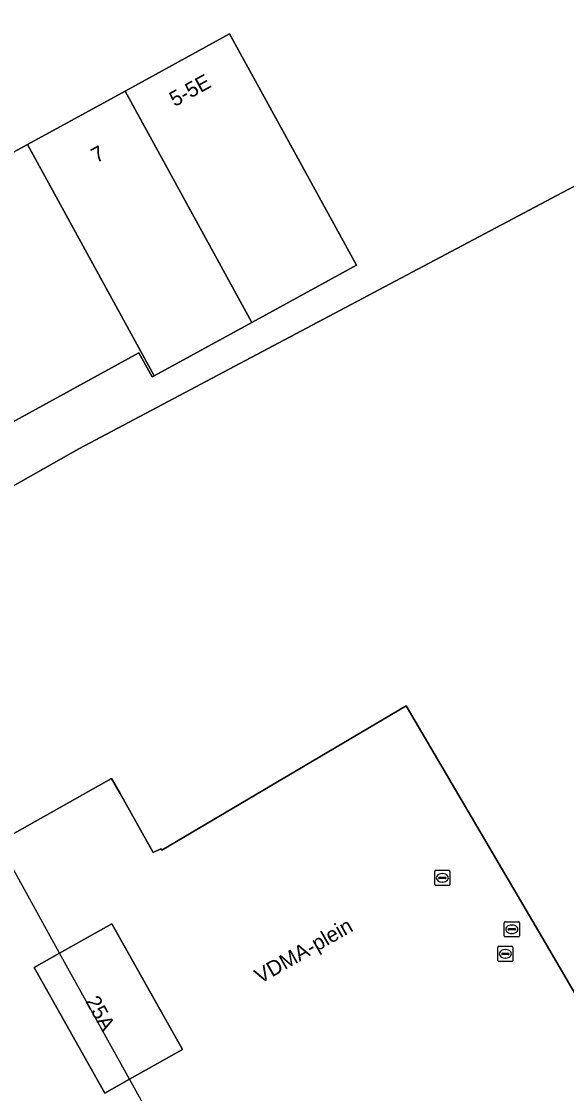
# Model space of a CAD drawing. Extents: x 161087 to 161926, y 382572 to 383873.
# Drawn here: x 161548.5 to 161584.3, y 383379.8 to 383450.4 of the extents above; entities that cross this region are included whole.
import ezdxf

# ---------------------------------------------------------------- set-up
doc = ezdxf.new("R2010")
doc.units = 0
for name, color, linetype in [('IMGEO_Erf', 7, 'Continuous'), ('IMGEO_Openbare_ruimte_label', 7, 'Continuous'), ('IMGEO_Pand', 7, 'Continuous'), ('IMGEO_Pand_nummerreeks', 7, 'Continuous'), ('IMGEO_Pand_overbouw', 7, 'Continuous'), ('IMGEO_Parkeervlak_open', 7, 'Continuous'), ('IMGEO_Rioolput', 7, 'Continuous')]:
    doc.layers.add(name, color=color, linetype=linetype)

msp = doc.modelspace()

# ---------------------------------------------------------------- linework, layer by layer
at = {"layer": 'IMGEO_Erf'}
for points in [[(161544.887, 383418.12), (161552.243, 383422.247), (161605.285, 383450.395)], [(161543.096, 383439.141), (161548.849, 383442.292), (161555.275, 383445.811), (161562.152, 383449.578), (161564.554, 383445.193), (161570.493, 383434.349), (161563.618, 383430.583), (161557.192, 383427.064), (161557.059, 383426.991), (161556.19, 383428.578), (161546.676, 383423.367)]]:
    msp.add_lwpolyline(points, dxfattribs=at)
at = {"layer": 'IMGEO_Pand'}
msp.add_lwpolyline([(161605.285, 383450.395), (161552.243, 383422.247), (161544.887, 383418.12), (161543.831, 383419.999), (161531.574, 383413.12), (161527.836, 383411.022), (161527.142, 383410.658), (161528.496, 383408.304), (161528.945, 383407.523), (161529.476, 383407.831), (161529.613, 383407.591), (161538.234, 383412.413), (161546.918, 383396.368), (161554.39, 383400.562), (161554.954, 383399.557), (161557.131, 383395.676), (161557.631, 383395.928), (161557.692, 383395.824), (161573.775, 383405.339), (161582.694, 383390.118), (161592.405, 383373.497)], dxfattribs=at)
for points in [[(161564.554, 383445.193), (161562.152, 383449.578), (161555.275, 383445.811), (161563.618, 383430.583), (161570.493, 383434.349)], [(161563.618, 383430.583), (161555.275, 383445.811), (161548.849, 383442.292), (161557.192, 383427.064)], [(161557.192, 383427.064), (161548.849, 383442.292), (161543.096, 383439.141), (161544.426, 383436.713), (161540.533, 383434.58), (161546.676, 383423.367), (161556.19, 383428.578), (161557.059, 383426.991)], [(161554.403, 383390.983), (161550.972, 383389.058), (161549.293, 383388.116), (161553.937, 383379.84), (161555.57, 383380.757), (161559.046, 383382.707)]]:
    msp.add_lwpolyline(points, close=True, dxfattribs=at)
at = {"layer": 'IMGEO_Pand_overbouw'}
msp.add_lwpolyline([(161546.918, 383396.368), (161538.562, 383391.701), (161542.312, 383385.044), (161542.994, 383383.833), (161543.362, 383383.193), (161546.731, 383377.282), (161547.099, 383376.643), (161551.496, 383368.791), (161553.066, 383369.69), (161559.162, 383373.185), (161559.406, 383372.75), (161559.862, 383373.007), (161555.57, 383380.757), (161550.972, 383389.058)], close=True, dxfattribs=at)
at = {"layer": 'IMGEO_Parkeervlak_open'}
msp.add_lwpolyline([(161592.405, 383373.497), (161582.694, 383390.118), (161573.775, 383405.339), (161557.692, 383395.824), (161557.631, 383395.928), (161557.131, 383395.676), (161554.954, 383399.557), (161554.39, 383400.562), (161546.918, 383396.368), (161538.562, 383391.701), (161538.438, 383391.632), (161538.33, 383391.574), (161551.231, 383368.646)], dxfattribs=at)
msp.add_lwpolyline([(161554.403, 383390.983), (161559.046, 383382.707), (161555.57, 383380.757), (161553.937, 383379.84), (161549.293, 383388.116), (161550.972, 383389.058)], close=True, dxfattribs=at)
at = {"layer": 'IMGEO_Rioolput'}
for p, q in [((161575.649, 383393.585), (161575.649, 383394.437)), ((161575.724, 383394.511), (161576.576, 383394.511)), ((161575.908, 383394.005), (161575.908, 383394.017)), ((161576.346, 383393.968), (161575.948, 383393.968)), ((161575.951, 383394.054), (161576.349, 383394.054)), ((161576.137, 383394.291), (161576.162, 383394.291)), ((161576.392, 383394.017), (161576.392, 383394.005)), ((161576.65, 383394.437), (161576.65, 383393.585)), ((161576.576, 383393.511), (161575.724, 383393.511)), ((161576.16, 383393.731), (161576.135, 383393.731)), ((161580.296, 383391.127), (161581.148, 383391.127)), ((161580.221, 383390.201), (161580.221, 383391.053)), ((161580.48, 383390.621), (161580.48, 383390.633)), ((161580.918, 383390.584), (161580.52, 383390.584)), ((161580.523, 383390.67), (161580.921, 383390.67)), ((161580.709, 383390.907), (161580.734, 383390.907)), ((161580.964, 383390.633), (161580.964, 383390.621)), ((161581.222, 383391.053), (161581.222, 383390.201)), ((161581.148, 383390.127), (161580.296, 383390.127)), ((161580.732, 383390.347), (161580.707, 383390.347)), ((161579.796, 383388.581), (161579.796, 383389.433)), ((161579.871, 383389.507), (161580.723, 383389.507)), ((161580.055, 383389.001), (161580.055, 383389.013)), ((161580.098, 383389.05), (161580.496, 383389.05)), ((161580.284, 383389.287), (161580.309, 383389.287)), ((161580.539, 383389.013), (161580.539, 383389.001)), ((161580.797, 383389.433), (161580.797, 383388.581)), ((161580.723, 383388.507), (161579.871, 383388.507)), ((161580.493, 383388.964), (161580.095, 383388.964)), ((161580.307, 383388.727), (161580.282, 383388.727))]:
    msp.add_line(p, q, dxfattribs=at)
for points in [[(161575.649, 383393.585), (161575.649, 383394.437)], [(161575.724, 383394.511), (161576.576, 383394.511)], [(161576.65, 383394.437), (161576.65, 383393.585)], [(161576.576, 383393.511), (161575.724, 383393.511)], [(161580.296, 383391.127), (161581.148, 383391.127)], [(161580.221, 383390.201), (161580.221, 383391.053)], [(161581.222, 383391.053), (161581.222, 383390.201)], [(161581.148, 383390.127), (161580.296, 383390.127)], [(161579.796, 383388.581), (161579.796, 383389.433)], [(161579.871, 383389.507), (161580.723, 383389.507)], [(161580.797, 383389.433), (161580.797, 383388.581)], [(161580.723, 383388.507), (161579.871, 383388.507)]]:
    msp.add_lwpolyline(points, dxfattribs=at)
for centre, radius, start, end in [((161575.726, 383394.435), 0.0765, 91.55205, 178.44795), ((161575.726, 383394.435), 0.0765, 91.55205, 178.44795), ((161575.948, 383394.014), 0.0403, 85.87752, 175.75265), ((161575.945, 383394.004), 0.0366, 178.93798, 274.71019), ((161576.349, 383394.011), 0.043, 264.86636, 352.45326), ((161576.353, 383394.016), 0.0386, 1.73085, 96.63898), ((161576.574, 383394.435), 0.0765, 1.55205, 88.44795), ((161576.574, 383394.435), 0.0765, 1.55205, 88.44795), ((161575.726, 383393.587), 0.0765, 181.55205, 268.44795), ((161575.726, 383393.587), 0.0765, 181.55205, 268.44795), ((161576.574, 383393.587), 0.0765, 271.55205, 358.44795), ((161576.574, 383393.587), 0.0765, 271.55205, 358.44795), ((161580.298, 383391.051), 0.0765, 91.55205, 178.44795), ((161580.298, 383391.051), 0.0765, 91.55205, 178.44795), ((161581.146, 383391.051), 0.0765, 1.55205, 88.44795), ((161581.146, 383391.051), 0.0765, 1.55205, 88.44795), ((161580.52, 383390.63), 0.0403, 85.87752, 175.75265), ((161580.517, 383390.62), 0.0366, 178.93798, 274.71019), ((161580.921, 383390.627), 0.043, 264.86636, 352.45326), ((161580.925, 383390.632), 0.0386, 1.73085, 96.63898), ((161580.298, 383390.203), 0.0765, 181.55205, 268.44795), ((161580.298, 383390.203), 0.0765, 181.55205, 268.44795), ((161581.146, 383390.203), 0.0765, 271.55205, 358.44795), ((161581.146, 383390.203), 0.0765, 271.55205, 358.44795), ((161579.873, 383389.431), 0.0765, 91.55205, 178.44795), ((161579.873, 383389.431), 0.0765, 91.55205, 178.44795), ((161580.095, 383389.01), 0.0403, 85.87752, 175.75265), ((161580.092, 383389), 0.0366, 178.93798, 274.71019), ((161580.496, 383389.007), 0.043, 264.86636, 352.45326), ((161580.5, 383389.012), 0.0386, 1.73085, 96.63898), ((161580.721, 383389.431), 0.0765, 1.55205, 88.44795), ((161580.721, 383389.431), 0.0765, 1.55205, 88.44795), ((161579.873, 383388.583), 0.0765, 181.55205, 268.44795), ((161579.873, 383388.583), 0.0765, 181.55205, 268.44795), ((161580.721, 383388.583), 0.0765, 271.55205, 358.44795), ((161580.721, 383388.583), 0.0765, 271.55205, 358.44795)]:
    msp.add_arc(centre, radius, start, end, dxfattribs=at)
for centre, major_axis, ratio, start_param, end_param in [((161576.136, 383394.011), (-0.387, 0.002), 0.722429, 4.712389, 7.853982), ((161576.161, 383394.011), (-0.39, 0.002), 0.717154, 1.570796, 4.712389), ((161580.708, 383390.627), (-0.387, 0.002), 0.722429, 4.712389, 7.853982), ((161580.733, 383390.627), (-0.39, 0.002), 0.717154, 1.570796, 4.712389), ((161580.283, 383389.007), (-0.387, 0.002), 0.722429, 4.712389, 7.853982), ((161580.308, 383389.007), (-0.39, 0.002), 0.717154, 1.570796, 4.712389)]:
    msp.add_ellipse(centre, major_axis=major_axis, ratio=ratio, start_param=start_param, end_param=end_param, dxfattribs=at)

# ---------------------------------------------------------------- texts
at = {"layer": 'IMGEO_Openbare_ruimte_label'}
msp.add_text('VDMA-plein', height=1, rotation=29.79462, dxfattribs=at).set_placement((161564.169, 383387.009))
at = {"layer": 'IMGEO_Pand_nummerreeks'}
for s, rotation, p in [('5-5E', 28.71092, (161558.542, 383444.75)), ('7', 28.70959, (161553.396, 383441.042)), ('25A', 299.22637, (161552.639, 383385.895))]:
    msp.add_text(s, height=1, rotation=rotation, dxfattribs=at).set_placement(p)

doc.saveas('drawing.dxf')
